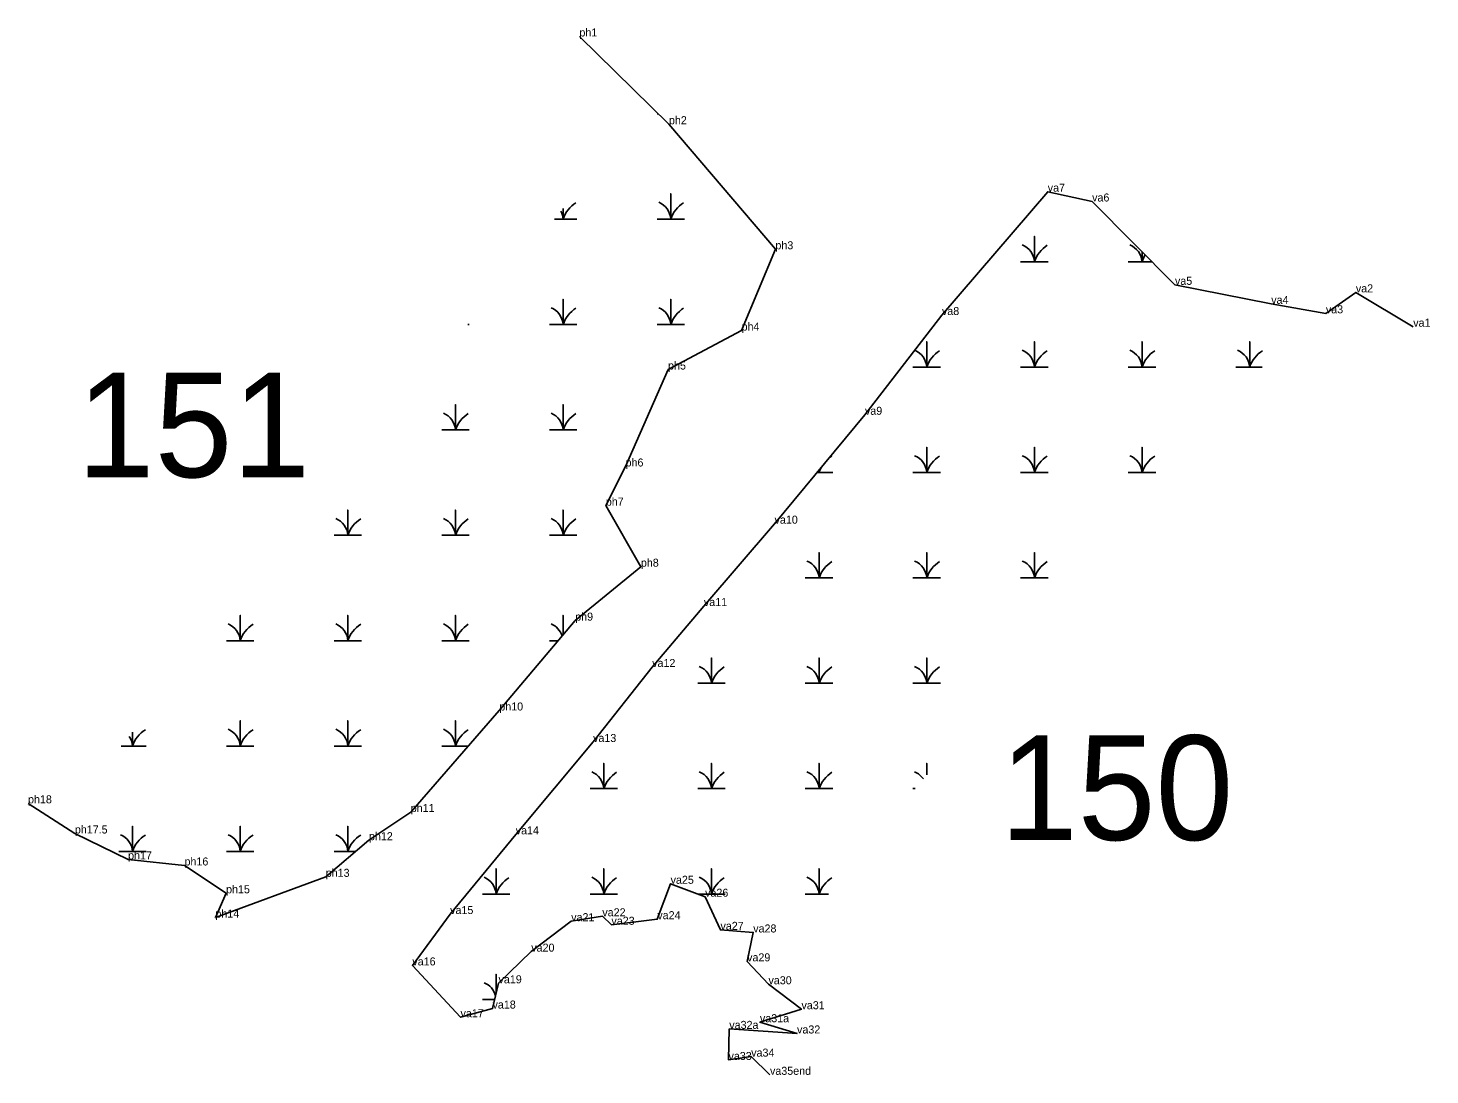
# Model space of a CAD drawing. Extents: x 2072529 to 2268796, y 436423 to 470397.
# Drawn here: x 2173239 to 2174115, y 447689 to 448342 of the extents above; entities that cross this region are included whole.
import ezdxf

# ---------------------------------------------------------------- set-up
doc = ezdxf.new("R2010")
doc.units = 0
for name, color, linetype in [('Default', 7, 'Continuous'), ('Exist Environmental Wetland Boundary', 7, 'Continuous'), ('Exist Environmental Wetland Boundary Cogo Comment', 7, 'Continuous'), ('Exist Environmental Wetland Boundary Cogo Point CELL', 7, 'Continuous'), ('Exist Hydro Swamp or Marsh', 7, 'Continuous')]:
    doc.layers.add(name, color=color, linetype=linetype)

msp = doc.modelspace()

# ---------------------------------------------------------------- linework, layer by layer
at = {"layer": 'Exist Environmental Wetland Boundary'}
for points in [[(2173583.47, 448337), (2173639.4, 448282.22), (2173705.91, 448204.16), (2173684.78, 448153.42), (2173638.87, 448129.06), (2173612.3, 448068.55), (2173599.96, 448044.13), (2173621.87, 448005.98), (2173580.84, 447972.3), (2173533.43, 447916.22), (2173478.1, 447852.84), (2173452, 447835.24), (2173425.01, 447812.38), (2173356.08, 447786.9), (2173362.75, 447802.11), (2173336.77, 447819.46), (2173301.54, 447823.26), (2173268.28, 447839.43), (2173239.03, 447858.26)], [(2173702.52, 447688.77), (2173690.79, 447700.14), (2173676.61, 447698.05), (2173677.11, 447717.45), (2173719.42, 447714.58), (2173696.24, 447721.6), (2173722.19, 447729.72), (2173701.58, 447745.3), (2173688.23, 447759.61), (2173692.05, 447777.64), (2173671.59, 447779.27), (2173661.98, 447799.96), (2173640.44, 447808.04), (2173632.14, 447785.94), (2173603.45, 447782.46), (2173597.79, 447787.73), (2173578.34, 447784.69), (2173553.39, 447765.68), (2173532.95, 447745.9), (2173529.2, 447730.15), (2173509.21, 447724.72), (2173479.12, 447757.06), (2173502.71, 447789.13), (2173543.67, 447838.89), (2173591.99, 447896.56), (2173628.92, 447943.37), (2173661.23, 447981.43), (2173705.38, 448032.85), (2173761.85, 448100.84), (2173809.95, 448163.11), (2173876.02, 448240.1), (2173903.75, 448233.99), (2173955.52, 448181.96), (2174015.64, 448170.07), (2174049.77, 448164.16), (2174068.52, 448177.25), (2174104.35, 448155.8)]]:
    msp.add_lwpolyline(points, dxfattribs=at)
at = {"layer": 'Exist Environmental Wetland Boundary Cogo Point CELL'}
for p, q in [((2173583.47, 448337), (2173583.47, 448337)), ((2173639.4, 448282.22), (2173639.4, 448282.22)), ((2173876.02, 448240.1), (2173876.02, 448240.1)), ((2173903.75, 448233.99), (2173903.75, 448233.99)), ((2173705.91, 448204.16), (2173705.91, 448204.16)), ((2173955.52, 448181.96), (2173955.52, 448181.96)), ((2174015.64, 448170.07), (2174015.64, 448170.07)), ((2174068.52, 448177.25), (2174068.52, 448177.25)), ((2173809.95, 448163.11), (2173809.95, 448163.11)), ((2174049.77, 448164.16), (2174049.77, 448164.16)), ((2173684.78, 448153.42), (2173684.78, 448153.42)), ((2174104.35, 448155.8), (2174104.35, 448155.8)), ((2173638.87, 448129.06), (2173638.87, 448129.06)), ((2173761.85, 448100.84), (2173761.85, 448100.84)), ((2173612.3, 448068.55), (2173612.3, 448068.55)), ((2173599.96, 448044.13), (2173599.96, 448044.13)), ((2173705.38, 448032.85), (2173705.38, 448032.85)), ((2173621.87, 448005.98), (2173621.87, 448005.98)), ((2173661.23, 447981.43), (2173661.23, 447981.43)), ((2173580.84, 447972.3), (2173580.84, 447972.3)), ((2173628.92, 447943.37), (2173628.92, 447943.37)), ((2173533.43, 447916.22), (2173533.43, 447916.22)), ((2173591.99, 447896.56), (2173591.99, 447896.56)), ((2173239.03, 447858.26), (2173239.03, 447858.26)), ((2173478.1, 447852.84), (2173478.1, 447852.84)), ((2173268.28, 447839.43), (2173268.28, 447839.43)), ((2173543.67, 447838.89), (2173543.67, 447838.89)), ((2173452, 447835.24), (2173452, 447835.24)), ((2173301.54, 447823.26), (2173301.54, 447823.26)), ((2173336.77, 447819.46), (2173336.77, 447819.46)), ((2173425.01, 447812.38), (2173425.01, 447812.38)), ((2173362.75, 447802.11), (2173362.75, 447802.11)), ((2173640.44, 447808.04), (2173640.44, 447808.04)), ((2173661.98, 447799.96), (2173661.98, 447799.96)), ((2173356.08, 447786.9), (2173356.08, 447786.9)), ((2173502.71, 447789.13), (2173502.71, 447789.13)), ((2173578.34, 447784.69), (2173578.34, 447784.69)), ((2173597.79, 447787.73), (2173597.79, 447787.73)), ((2173632.14, 447785.94), (2173632.14, 447785.94)), ((2173603.45, 447782.46), (2173603.45, 447782.46)), ((2173671.59, 447779.27), (2173671.59, 447779.27)), ((2173692.05, 447777.64), (2173692.05, 447777.64)), ((2173553.39, 447765.68), (2173553.39, 447765.68)), ((2173688.23, 447759.61), (2173688.23, 447759.61)), ((2173479.12, 447757.06), (2173479.12, 447757.06)), ((2173532.95, 447745.9), (2173532.95, 447745.9)), ((2173701.58, 447745.3), (2173701.58, 447745.3)), ((2173509.21, 447724.72), (2173509.21, 447724.72)), ((2173529.2, 447730.15), (2173529.2, 447730.15)), ((2173722.19, 447729.72), (2173722.19, 447729.72)), ((2173677.11, 447717.45), (2173677.11, 447717.45)), ((2173696.24, 447721.6), (2173696.24, 447721.6)), ((2173719.42, 447714.58), (2173719.42, 447714.58)), ((2173676.61, 447698.05), (2173676.61, 447698.05)), ((2173690.79, 447700.14), (2173690.79, 447700.14)), ((2173702.52, 447688.77), (2173702.52, 447688.77))]:
    msp.add_line(p, q, dxfattribs=at)
at = {"layer": 'Exist Hydro Swamp or Marsh'}
for points in [[(2173631.95, 448288.8), (2173632.68, 448288.8)], [(2173631.95, 448223), (2173640.55, 448223), (2173640.55, 448238.78), (2173640.55, 448223), (2173649.15, 448223)], [(2173567.9, 448223), (2173573.3, 448223), (2173573.3, 448229.56)], [(2173573.3, 448229.56), (2173573.3, 448223), (2173581.9, 448223)], [(2173859.09, 448196.42), (2173867.69, 448196.42), (2173867.69, 448212.2), (2173867.69, 448196.42), (2173876.3, 448196.42)], [(2173926.34, 448196.42), (2173934.94, 448196.42), (2173934.94, 448202.64)], [(2173934.94, 448202.64), (2173934.94, 448196.42), (2173941.14, 448196.42)], [(2173564.7, 448157.2), (2173573.3, 448157.2), (2173573.3, 448172.98), (2173573.3, 448157.2), (2173581.9, 448157.2)], [(2173631.95, 448157.2), (2173640.55, 448157.2), (2173640.55, 448172.98), (2173640.55, 448157.2), (2173649.15, 448157.2)], [(2173513.75, 448157.2), (2173514.65, 448157.2)], [(2173791.84, 448130.62), (2173800.44, 448130.62), (2173800.44, 448146.4), (2173800.44, 448130.62), (2173809.05, 448130.62)], [(2173859.09, 448130.62), (2173867.69, 448130.62), (2173867.69, 448146.4), (2173867.69, 448130.62), (2173876.3, 448130.62)], [(2173926.34, 448130.62), (2173934.94, 448130.62), (2173934.94, 448146.4), (2173934.94, 448130.62), (2173943.55, 448130.62)], [(2173993.59, 448130.62), (2174002.19, 448130.62), (2174002.19, 448146.4), (2174002.19, 448130.62), (2174009.91, 448130.62)], [(2173497.45, 448091.4), (2173506.05, 448091.4), (2173506.05, 448107.18), (2173506.05, 448091.4), (2173514.65, 448091.4)], [(2173564.7, 448091.4), (2173573.3, 448091.4), (2173573.3, 448107.18), (2173573.3, 448091.4), (2173581.9, 448091.4)], [(2173791.84, 448064.82), (2173800.44, 448064.82), (2173800.44, 448080.6), (2173800.44, 448064.82), (2173809.05, 448064.82)], [(2173859.09, 448064.82), (2173867.69, 448064.82), (2173867.69, 448080.6), (2173867.69, 448064.82), (2173876.3, 448064.82)], [(2173926.34, 448064.82), (2173934.94, 448064.82), (2173934.94, 448080.6), (2173934.94, 448064.82), (2173943.55, 448064.82)], [(2173731.93, 448064.82), (2173733.19, 448064.82), (2173733.19, 448066.34)], [(2173733.19, 448066.34), (2173733.19, 448064.82), (2173741.8, 448064.82)], [(2173430.2, 448025.6), (2173438.8, 448025.6), (2173438.8, 448041.38), (2173438.8, 448025.6), (2173447.4, 448025.6)], [(2173497.45, 448025.6), (2173506.05, 448025.6), (2173506.05, 448041.38), (2173506.05, 448025.6), (2173514.65, 448025.6)], [(2173564.7, 448025.6), (2173573.3, 448025.6), (2173573.3, 448041.38), (2173573.3, 448025.6), (2173581.9, 448025.6)], [(2173724.59, 447999.02), (2173733.19, 447999.02), (2173733.19, 448014.8), (2173733.19, 447999.02), (2173741.8, 447999.02)], [(2173791.84, 447999.02), (2173800.44, 447999.02), (2173800.44, 448014.8), (2173800.44, 447999.02), (2173809.05, 447999.02)], [(2173859.09, 447999.02), (2173867.69, 447999.02), (2173867.69, 448014.8), (2173867.69, 447999.02), (2173876.3, 447999.02)], [(2173362.95, 447959.8), (2173371.55, 447959.8), (2173371.55, 447975.58), (2173371.55, 447959.8), (2173380.15, 447959.8)], [(2173430.2, 447959.8), (2173438.8, 447959.8), (2173438.8, 447975.58), (2173438.8, 447959.8), (2173447.4, 447959.8)], [(2173497.45, 447959.8), (2173506.05, 447959.8), (2173506.05, 447975.58), (2173506.05, 447959.8), (2173514.65, 447959.8)], [(2173573.3, 447963.38), (2173573.3, 447975.58), (2173573.3, 447963.38)], [(2173564.7, 447959.8), (2173570.27, 447959.8)], [(2173657.34, 447933.22), (2173665.94, 447933.22), (2173665.94, 447949), (2173665.94, 447933.22), (2173674.55, 447933.22)], [(2173724.59, 447933.22), (2173733.19, 447933.22), (2173733.19, 447949), (2173733.19, 447933.22), (2173741.8, 447933.22)], [(2173791.84, 447933.22), (2173800.44, 447933.22), (2173800.44, 447949), (2173800.44, 447933.22), (2173809.05, 447933.22)], [(2173362.95, 447894), (2173371.55, 447894), (2173371.55, 447909.78), (2173371.55, 447894), (2173380.15, 447894)], [(2173430.2, 447894), (2173438.8, 447894), (2173438.8, 447909.78), (2173438.8, 447894), (2173447.4, 447894)], [(2173497.45, 447894), (2173506.05, 447894), (2173506.05, 447909.78), (2173506.05, 447894), (2173514.03, 447894)], [(2173297.16, 447894), (2173304.3, 447894), (2173304.3, 447902.67)], [(2173304.3, 447902.67), (2173304.3, 447894), (2173312.9, 447894)], [(2173590.09, 447867.42), (2173598.69, 447867.42), (2173598.69, 447883.2), (2173598.69, 447867.42), (2173607.3, 447867.42)], [(2173657.34, 447867.42), (2173665.94, 447867.42), (2173665.94, 447883.2), (2173665.94, 447867.42), (2173674.55, 447867.42)], [(2173724.59, 447867.42), (2173733.19, 447867.42), (2173733.19, 447883.2), (2173733.19, 447867.42), (2173741.8, 447867.42)], [(2173800.44, 447876.08), (2173800.44, 447883.2), (2173800.44, 447876.08)], [(2173791.84, 447867.42), (2173793.31, 447867.42)], [(2173295.7, 447828.2), (2173304.3, 447828.2), (2173304.3, 447843.98), (2173304.3, 447828.2), (2173312.9, 447828.2)], [(2173362.95, 447828.2), (2173371.55, 447828.2), (2173371.55, 447843.98), (2173371.55, 447828.2), (2173380.15, 447828.2)], [(2173430.2, 447828.2), (2173438.8, 447828.2), (2173438.8, 447843.98), (2173438.8, 447828.2), (2173443.68, 447828.2)], [(2173522.84, 447801.62), (2173531.44, 447801.62), (2173531.44, 447817.4), (2173531.44, 447801.62), (2173540.05, 447801.62)], [(2173590.09, 447801.62), (2173598.69, 447801.62), (2173598.69, 447817.4), (2173598.69, 447801.62), (2173607.3, 447801.62)], [(2173657.56, 447801.62), (2173665.94, 447801.62), (2173665.94, 447817.4), (2173665.94, 447801.62), (2173674.55, 447801.62)], [(2173724.59, 447801.62), (2173733.19, 447801.62), (2173733.19, 447817.4), (2173733.19, 447801.62), (2173739.16, 447801.62)], [(2173531.44, 447739.57), (2173531.44, 447751.6), (2173531.44, 447739.57)], [(2173522.84, 447735.82), (2173530.55, 447735.82)]]:
    msp.add_lwpolyline(points, dxfattribs=at)
for centre, radius, start, end in [((2173591.54, 448216.94), 19.22, 122.12745, 161.62219), ((2173628.28, 448222.11), 12.3, 4.14034, 67.53497), ((2173658.79, 448216.94), 19.22, 122.12745, 161.62219), ((2173561.03, 448222.11), 12.3, 4.14034, 27.87977), ((2173855.43, 448195.53), 12.3, 4.14034, 67.53497), ((2173885.94, 448190.36), 19.22, 122.12745, 161.62219), ((2173922.68, 448195.53), 12.3, 4.14034, 67.53497), ((2173953.19, 448190.36), 19.22, 147.67452, 161.62219), ((2173561.03, 448156.31), 12.3, 4.14034, 67.53497), ((2173591.54, 448151.14), 19.22, 122.12745, 161.62219), ((2173628.28, 448156.31), 12.3, 4.14034, 67.53497), ((2173658.79, 448151.14), 19.22, 122.12745, 161.62219), ((2173788.18, 448129.73), 12.3, 4.14034, 67.30069), ((2173818.69, 448124.56), 19.22, 122.12745, 161.62219), ((2173855.43, 448129.73), 12.3, 4.14034, 67.53497), ((2173885.94, 448124.56), 19.22, 122.12745, 161.62219), ((2173922.68, 448129.73), 12.3, 4.14034, 67.53497), ((2173953.19, 448124.56), 19.22, 122.12745, 161.62219), ((2173989.93, 448129.73), 12.3, 4.14034, 67.53497), ((2174020.44, 448124.56), 19.22, 122.12745, 161.62219), ((2173493.78, 448090.51), 12.3, 4.14034, 67.53497), ((2173524.29, 448085.34), 19.22, 122.12745, 161.62219), ((2173561.03, 448090.51), 12.3, 4.14034, 67.53497), ((2173591.54, 448085.34), 19.22, 122.12745, 161.62219), ((2173751.44, 448058.76), 19.22, 122.12745, 129.42844), ((2173788.18, 448063.93), 12.3, 4.14034, 67.53497), ((2173818.69, 448058.76), 19.22, 122.12745, 161.62219), ((2173855.43, 448063.93), 12.3, 4.14034, 67.53497), ((2173885.94, 448058.76), 19.22, 122.12745, 161.62219), ((2173922.68, 448063.93), 12.3, 4.14034, 67.53497), ((2173953.19, 448058.76), 19.22, 122.12745, 161.62219), ((2173720.93, 448063.93), 12.3, 4.14034, 10.34496), ((2173751.44, 448058.76), 19.22, 151.14964, 161.62219), ((2173426.53, 448024.71), 12.3, 4.14034, 67.53497), ((2173457.04, 448019.54), 19.22, 122.12745, 161.62219), ((2173493.78, 448024.71), 12.3, 4.14034, 67.53497), ((2173524.29, 448019.54), 19.22, 122.12745, 161.62219), ((2173561.03, 448024.71), 12.3, 4.14034, 67.53497), ((2173591.54, 448019.54), 19.22, 122.12745, 161.62219), ((2173720.93, 447998.13), 12.3, 4.14034, 67.53497), ((2173751.44, 447992.96), 19.22, 122.12745, 161.62219), ((2173788.18, 447998.13), 12.3, 4.14034, 67.53497), ((2173818.69, 447992.96), 19.22, 122.12745, 161.62219), ((2173855.43, 447998.13), 12.3, 4.14034, 67.53497), ((2173885.94, 447992.96), 19.22, 122.12745, 161.62219), ((2173359.28, 447958.91), 12.3, 4.14034, 67.53497), ((2173389.79, 447953.74), 19.22, 122.12745, 161.62219), ((2173426.53, 447958.91), 12.3, 4.14034, 67.53497), ((2173457.04, 447953.74), 19.22, 122.12745, 161.62219), ((2173493.78, 447958.91), 12.3, 4.14034, 67.53497), ((2173524.29, 447953.74), 19.22, 122.12745, 161.62219), ((2173561.03, 447958.91), 12.3, 17.98679, 67.53497), ((2173653.68, 447932.33), 12.3, 4.14034, 67.53497), ((2173684.19, 447927.16), 19.22, 122.12745, 161.62219), ((2173720.93, 447932.33), 12.3, 4.14034, 67.53497), ((2173751.44, 447927.16), 19.22, 122.12745, 161.62219), ((2173788.18, 447932.33), 12.3, 4.14034, 67.53497), ((2173818.69, 447927.16), 19.22, 122.12745, 161.62219), ((2173292.03, 447893.11), 12.3, 4.14034, 34.52967), ((2173322.54, 447887.94), 19.22, 122.12745, 161.62219), ((2173359.28, 447893.11), 12.3, 4.14034, 67.53497), ((2173389.79, 447887.94), 19.22, 122.12745, 161.62219), ((2173426.53, 447893.11), 12.3, 4.14034, 67.53497), ((2173457.04, 447887.94), 19.22, 122.12745, 161.62219), ((2173493.78, 447893.11), 12.3, 4.14034, 67.53497), ((2173524.29, 447887.94), 19.22, 122.12745, 161.62219), ((2173586.43, 447866.53), 12.3, 4.14034, 67.53497), ((2173616.94, 447861.36), 19.22, 122.12745, 161.62219), ((2173653.68, 447866.53), 12.3, 4.14034, 67.53497), ((2173684.19, 447861.36), 19.22, 122.12745, 161.62219), ((2173720.93, 447866.53), 12.3, 4.14034, 67.53497), ((2173751.44, 447861.36), 19.22, 122.12745, 161.62219), ((2173788.18, 447866.53), 12.3, 34.48985, 67.53497), ((2173292.03, 447827.31), 12.3, 4.14034, 67.53497), ((2173322.54, 447822.14), 19.22, 122.12745, 161.62219), ((2173359.28, 447827.31), 12.3, 4.14034, 67.53497), ((2173389.79, 447822.14), 19.22, 122.12745, 161.62219), ((2173426.53, 447827.31), 12.3, 4.14034, 67.53497), ((2173457.04, 447822.14), 19.22, 122.12745, 161.62219), ((2173519.18, 447800.73), 12.3, 4.14034, 67.53497), ((2173549.69, 447795.56), 19.22, 122.12745, 161.62219), ((2173586.43, 447800.73), 12.3, 4.14034, 67.53497), ((2173616.94, 447795.56), 19.22, 122.12745, 161.62219), ((2173653.68, 447800.73), 12.3, 4.14034, 67.53497), ((2173684.19, 447795.56), 19.22, 122.12745, 161.62219), ((2173720.93, 447800.73), 12.3, 4.14034, 67.53497), ((2173751.44, 447795.56), 19.22, 122.12745, 161.62219), ((2173519.18, 447734.93), 12.3, 14.61178, 67.53497)]:
    msp.add_arc(centre, radius, start, end, dxfattribs=at)

# ---------------------------------------------------------------- texts
at = {"layer": 'Default'}
for s, p in [('151', (2173269.53, 448061.88)), ('150', (2173846.17, 447835.35))]:
    msp.add_text(s, height=65.34, dxfattribs=at).set_placement(p)
at = {"layer": 'Exist Environmental Wetland Boundary Cogo Comment'}
for s, p in [('ph1', (2173583.47, 448337)), ('ph2', (2173639.4, 448282.22)), ('va7', (2173876.02, 448240.1)), ('va6', (2173903.75, 448233.99)), ('ph3', (2173705.91, 448204.16)), ('va5', (2173955.52, 448181.96)), ('va2', (2174068.52, 448177.25)), ('va4', (2174015.64, 448170.07)), ('va3', (2174049.77, 448164.16)), ('va8', (2173809.95, 448163.11)), ('va1', (2174104.35, 448155.8)), ('ph4', (2173684.78, 448153.42)), ('ph5', (2173638.87, 448129.06)), ('va9', (2173761.85, 448100.84)), ('ph6', (2173612.3, 448068.55)), ('ph7', (2173599.96, 448044.13)), ('va10', (2173705.38, 448032.85)), ('ph8', (2173621.87, 448005.98)), ('va11', (2173661.23, 447981.43)), ('ph9', (2173580.84, 447972.3)), ('va12', (2173628.92, 447943.37)), ('ph10', (2173533.43, 447916.22)), ('va13', (2173591.99, 447896.56)), ('ph18', (2173239.03, 447858.26)), ('ph11', (2173478.1, 447852.84)), ('ph17.5', (2173268.28, 447839.43)), ('ph12', (2173452, 447835.24)), ('va14', (2173543.67, 447838.89)), ('ph17', (2173301.54, 447823.26)), ('ph16', (2173336.77, 447819.46)), ('ph13', (2173425.01, 447812.38)), ('va25', (2173640.44, 447808.04)), ('ph15', (2173362.75, 447802.11)), ('va26', (2173661.98, 447799.96)), ('va15', (2173502.71, 447789.13)), ('va22', (2173597.79, 447787.73)), ('ph14', (2173356.08, 447786.9)), ('va21', (2173578.34, 447784.69)), ('va23', (2173603.45, 447782.46)), ('va24', (2173632.14, 447785.94)), ('va27', (2173671.59, 447779.27)), ('va28', (2173692.05, 447777.64)), ('va20', (2173553.39, 447765.68)), ('va16', (2173479.12, 447757.06)), ('va29', (2173688.23, 447759.61)), ('va19', (2173532.95, 447745.9)), ('va30', (2173701.58, 447745.3)), ('va18', (2173529.2, 447730.15)), ('va31', (2173722.19, 447729.72)), ('va17', (2173509.21, 447724.72)), ('va32a', (2173677.11, 447717.45)), ('va31a', (2173696.24, 447721.6)), ('va32', (2173719.42, 447714.58)), ('va34', (2173690.79, 447700.14)), ('va33', (2173676.61, 447698.05)), ('va35end', (2173702.52, 447688.77))]:
    msp.add_text(s, height=5, dxfattribs=at).set_placement(p)

doc.saveas('drawing.dxf')
